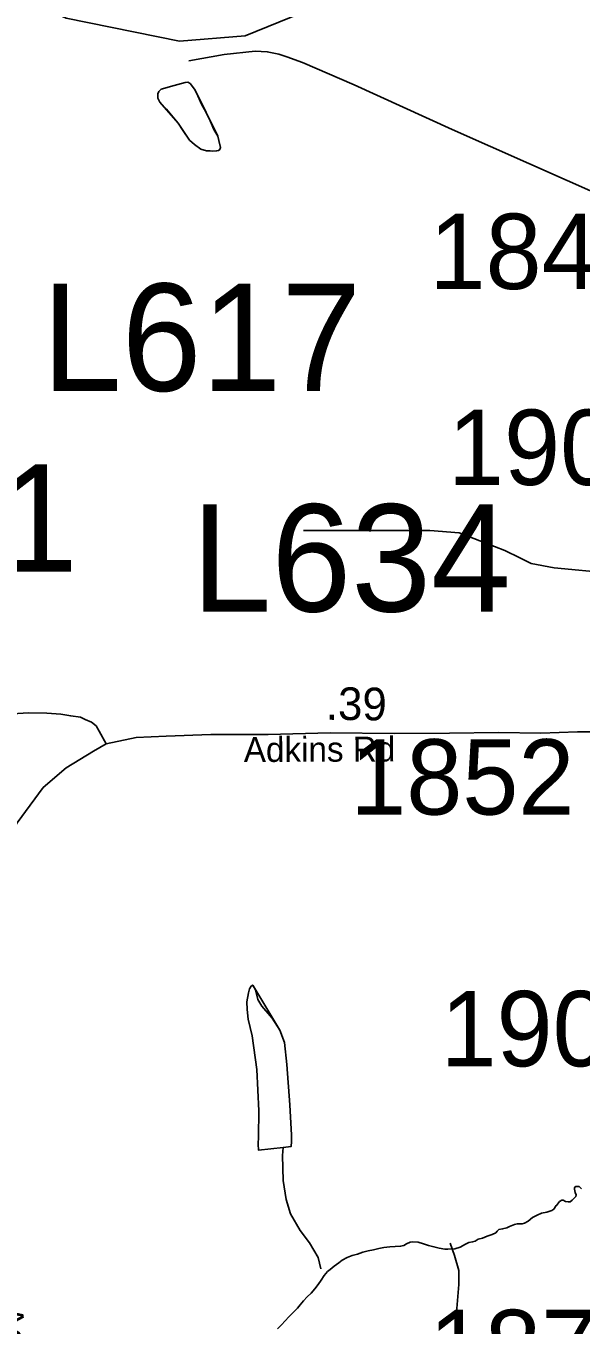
# Model space of a CAD drawing. Extents: x 1662474 to 1856135, y 779280 to 917889.
# Drawn here: x 1701530 to 1703650, y 849543 to 854508 of the extents above; entities that cross this region are included whole.
import ezdxf

# ---------------------------------------------------------------- set-up
doc = ezdxf.new("R2010")
doc.units = 0
for name, color, linetype in [('Cogo Default Point CELL', 7, 'Continuous'), ('Exist Hydrographic Creek Single Shore', 7, 'Continuous'), ('Exist Hydrographic Misc Water Feature', 7, 'Continuous'), ('Exist Road Non-System Type 51', 7, 'Continuous'), ('Exist Road Primary Interstate Structure Cantilever Sign Number Label', 7, 'Continuous'), ('Exist Road Primary Interstate Structure Ovrhead Sign Number Label', 7, 'Continuous'), ('Exist Road Secondary Mileage Tenths English Label', 7, 'Continuous'), ('Exist Road Secondary Type 51 Attributed', 7, 'Continuous'), ('Exist Road Secondary Type 51 Label', 7, 'Continuous')]:
    doc.layers.add(name, color=color, linetype=linetype)

msp = doc.modelspace()

# ---------------------------------------------------------------- linework, layer by layer
at = {"layer": 'Exist Hydrographic Creek Single Shore'}
for points in [[(1703141.1, 849832.5), (1703168.5, 849834.1), (1703189, 849839.9), (1703200.5, 849846.2), (1703206, 849850.6), (1703221.5, 849857.7), (1703236.2, 849860.6), (1703246.1, 849862.9), (1703258, 849870.3), (1703273.5, 849875.1), (1703292.4, 849882.6), (1703311.2, 849888.4), (1703324.9, 849895.5), (1703330.4, 849902.1), (1703336.5, 849907.3), (1703350.9, 849910.2), (1703367.4, 849913.9), (1703377.6, 849919.1), (1703396, 849927), (1703406, 849929.4), (1703425.6, 849930.1), (1703434.9, 849932.2), (1703448, 849939.9), (1703464.5, 849953.5), (1703483.1, 849963.2), (1703499.8, 849969.8), (1703519.4, 849974.5), (1703538.8, 849980.8), (1703546.4, 849985.5), (1703555.6, 849999.4), (1703556.1, 849999.9), (1703568.2, 850015.4), (1703576.9, 850020.4), (1703582.6, 850020.4), (1703591.5, 850014.7), (1703601, 850013.6), (1703608.6, 850014.1), (1703617, 850019.4), (1703630.1, 850034.4), (1703631.5, 850040.9), (1703628, 850048.8), (1703625.4, 850062.2), (1703625.6, 850068.4), (1703630.9, 850071.6), (1703643.2, 850072.1), (1703651.9, 850063.8)], [(1702566.6, 849607.3), (1702576.9, 849619.4), (1702589.5, 849635.2), (1702604, 849649.9), (1702618.9, 849664.8), (1702633.4, 849681.1), (1702645.6, 849697.9), (1702658.2, 849714.7), (1702669.5, 849732), (1702682.4, 849746.9), (1702691.9, 849755.4), (1702707.6, 849767.9), (1702724.6, 849780.6), (1702737.8, 849790.2), (1702756.4, 849800.2), (1702775.6, 849808.6), (1702796.6, 849813.9), (1702817.4, 849820.7), (1702836.8, 849825.7), (1702857.8, 849830.4), (1702877.6, 849834.6), (1702897.6, 849839.1), (1702919.4, 849841.9), (1702939.9, 849843), (1702961.1, 849844.1), (1702973.2, 849847.2), (1702984.2, 849852.8), (1702997.1, 849859.8), (1703007.9, 849860.9), (1703028.6, 849858.8), (1703048.8, 849853.2), (1703068.2, 849846.7), (1703088.4, 849841.9), (1703108.9, 849837), (1703129.9, 849833.3), (1703141.1, 849832.5)], [(1702490.2, 849528.6), (1702506.4, 849543.1), (1702520.2, 849559.1), (1702534.4, 849574.5), (1702549.9, 849588.7), (1702562.8, 849603.1), (1702566.6, 849607.3)]]:
    msp.add_lwpolyline(points, dxfattribs=at)
at = {"layer": 'Exist Hydrographic Misc Water Feature'}
for points in [[(1704730, 854646.2), (1704628, 854622), (1704445, 854632.2), (1703721.9, 854889.9), (1703554.9, 854873.6), (1703437.9, 854826.7), (1703280, 854843.1), (1702367, 854471.1), (1702117, 854449.9), (1701683.9, 854537.5), (1701293.9, 854716.1), (1700936.9, 854818.6), (1700711.9, 854862.5)], [(1702111.1, 854136.3), (1702066.6, 854189.7), (1702041, 854216.5), (1702033.3, 854232.2), (1702033.6, 854248.6), (1702037.6, 854257.6), (1702045.9, 854266.4), (1702096.2, 854281), (1702124.2, 854288.7), (1702138.3, 854292.5), (1702148, 854293.9), (1702156.5, 854288), (1702174.2, 854266.3), (1702181.7, 854252.2), (1702201, 854209.1), (1702218.3, 854177.6), (1702234, 854145.2), (1702247.5, 854113), (1702263, 854086.4), (1702266.7, 854070.7), (1702270.2, 854054.2), (1702272.4, 854044.3), (1702270.1, 854036.2), (1702265.5, 854032.2), (1702258.1, 854030.8), (1702244.1, 854030.2), (1702233.8, 854031.2), (1702219.8, 854031.5), (1702198.1, 854037.7), (1702173.3, 854054.6), (1702154.5, 854072.2), (1702130.9, 854107.2), (1702111.1, 854136.3)], [(1702111.1, 854136.3), (1702041, 854216.5), (1702033.3, 854232.2), (1702033.6, 854248.6), (1702037.6, 854257.6), (1702045.9, 854266.4), (1702096.2, 854281), (1702124.2, 854288.7), (1702138.3, 854292.5), (1702148, 854293.9), (1702156.5, 854288), (1702174.2, 854266.3), (1702181.7, 854252.2), (1702218.3, 854177.6), (1702263, 854086.4), (1702266.7, 854070.7), (1702272.4, 854044.3), (1702270.1, 854036.2), (1702265.5, 854032.2), (1702258.1, 854030.8), (1702244.1, 854030.2), (1702219.8, 854031.5), (1702198.1, 854037.7), (1702173.3, 854054.6), (1702154.5, 854072.2), (1702111.1, 854136.3)], [(1702512.2, 850221.1), (1702418, 850211.5), (1702416.4, 850233.7), (1702418.5, 850261.6), (1702420, 850361.7), (1702412.1, 850519.4), (1702393.8, 850647.8), (1702378.8, 850712.1), (1702375.1, 850748.3), (1702373.5, 850777.9), (1702380.1, 850812.2), (1702384.3, 850827.7), (1702390.5, 850838.2), (1702396.2, 850842.2), (1702406.2, 850824), (1702415.8, 850787.6), (1702431.4, 850761.1), (1702470.9, 850715.2), (1702500.1, 850670.2), (1702517.6, 850622.3), (1702526.4, 850538.4), (1702538.1, 850383.9), (1702544.9, 850268), (1702544.5, 850244.3), (1702542.4, 850224.6), (1702512.2, 850221.1)], [(1702512.2, 850221.1), (1702418, 850211.5), (1702416.4, 850233.7), (1702418.5, 850261.6), (1702420, 850361.7), (1702412.1, 850519.4), (1702393.8, 850647.8), (1702378.8, 850712.1), (1702375.1, 850748.3), (1702373.5, 850777.9), (1702380.1, 850812.2), (1702384.3, 850827.7), (1702390.5, 850838.2), (1702396.2, 850842.2), (1702500.1, 850670.2), (1702517.6, 850622.3), (1702526.4, 850538.4), (1702538.1, 850383.9), (1702544.9, 850268), (1702544.5, 850244.3), (1702542.4, 850224.6), (1702512.2, 850221.1)], [(1702512.2, 850221.1), (1702509.9, 850190.8), (1702512.6, 850094.7), (1702523.4, 850022.3), (1702540.8, 849967.7), (1702577.9, 849903.8), (1702613.2, 849857.1), (1702646.5, 849800.7), (1702656.7, 849757)], [(1703310.2, 849247.2), (1703279.9, 849286.4), (1703221.2, 849391), (1703186, 849457.3), (1703174.9, 849525.7), (1703173.7, 849575.7), (1703183.1, 849697.8), (1703183.9, 849751.2), (1703166.8, 849808.2), (1703150.1, 849856.1)]]:
    msp.add_lwpolyline(points, dxfattribs=at)
at = {"layer": 'Exist Road Non-System Type 51'}
for points in [[(1703744.5, 853852.8), (1703744.5, 853852.8), (1703158.4, 854112.6), (1702783.6, 854283.2), (1702586, 854368.4), (1702525.9, 854390.8), (1702495.4, 854400.2), (1702451.6, 854409.4), (1702405.9, 854412), (1702287.6, 854399.4), (1702152.6, 854375.2)], [(1703912.1, 852416.9), (1703763.5, 852417.2), (1703548.4, 852436.4), (1703459.9, 852453.1), (1703416.9, 852474.6), (1703359.6, 852503.2), (1703280.6, 852534.4), (1703185.1, 852570.2), (1703072.8, 852579.8), (1702589.9, 852579.8)]]:
    msp.add_lwpolyline(points, dxfattribs=at)
at = {"layer": 'Exist Road Secondary Type 51 Attributed'}
for points in [[(1701836.6, 851764.2), (1701809.6, 851812.8), (1701798, 851833), (1701780.3, 851847.4), (1701756.5, 851857.8), (1701738.6, 851866.2), (1701700.7, 851871), (1701662.8, 851877.8), (1701608.9, 851880.9), (1701540.9, 851882.2), (1701390.6, 851873.3), (1701302.5, 851873), (1701232.3, 851864.5), (1701182.1, 851857.5), (1701160, 851851.9), (1701149.8, 851842.1), (1701143.5, 851826.2), (1701138.8, 851792.3), (1701120.6, 851586.6), (1701113.8, 851548.7), (1701101.4, 851526.9), (1701062.7, 851495.7), (1701043.8, 851487.6)], [(1703854.9, 851871.7), (1703813.1, 851826.2), (1703786.8, 851812.7), (1703734.7, 851809.8), (1703636.7, 851809.8), (1703496.5, 851804.6), (1703334.5, 851807.9), (1703148.3, 851805.6), (1702938.1, 851803.9), (1702692, 851806.9), (1702455.7, 851799.7), (1702235.6, 851800.1), (1702065.4, 851793.6), (1701951.2, 851787.9), (1701836.6, 851764.2)], [(1701836.6, 851764.2), (1701787.2, 851736.5), (1701683.7, 851672.8), (1701596.1, 851597.2), (1701496.6, 851461.9), (1701432.9, 851342.5), (1701405, 851207.2), (1701393.1, 850968.4), (1701369.2, 850482.9), (1701345.3, 850091.4), (1701350.1, 849746.6)]]:
    msp.add_lwpolyline(points, dxfattribs=at)

# ---------------------------------------------------------------- texts
at = {"layer": 'Cogo Default Point CELL'}
for s, p in [('1849', (1703071.4, 853502.7)), ('1906', (1703142.1, 852753.8)), ('1852', (1702768.6, 851493.7)), ('1906', (1703113.5, 850531.7)), ('1877', (1703069.2, 849312.8))]:
    msp.add_text(s, height=288, dxfattribs=at).set_placement(p)
at = {"layer": 'Exist Road Primary Interstate Structure Cantilever Sign Number Label'}
for s, p in [('L617', (1701590.5, 853113.4)), ('L634', (1702162.5, 852269.9))]:
    msp.add_text(s, height=410.1, dxfattribs=at).set_placement(p)
at = {"layer": 'Exist Road Primary Interstate Structure Ovrhead Sign Number Label'}
msp.add_text('S631', height=410.1, dxfattribs=at).set_placement((1700447.6, 852422.2))
at = {"layer": 'Exist Road Secondary Mileage Tenths English Label'}
msp.add_text('.39', height=125, rotation=359.3019, dxfattribs=at).set_placement((1702675.1, 851856.3))
at = {"layer": 'Exist Road Secondary Type 51 Label'}
for rotation, p in [(0.2173, (1702362.1, 851694.7)), (278.6388, (1701420.6, 849605.4))]:
    msp.add_text('Adkins Rd', height=95, rotation=rotation, dxfattribs=at).set_placement(p)

doc.saveas('drawing.dxf')
